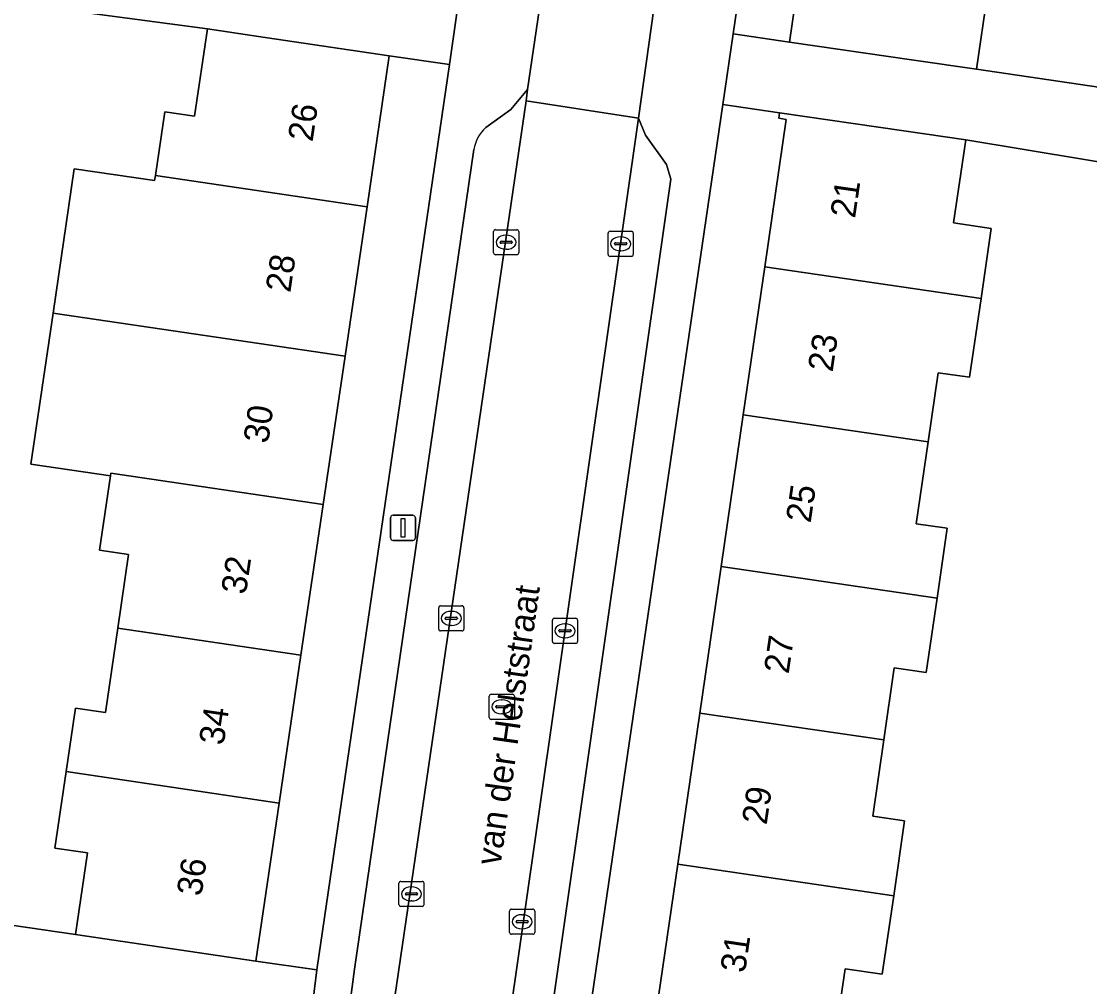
# Model space of a CAD drawing. Extents: x 163683 to 164494, y 382709 to 383872.
# Drawn here: x 163955.7 to 163998.22, y 382951.35 to 382989.8 of the extents above; entities that cross this region are included whole.
import ezdxf

# ---------------------------------------------------------------- set-up
doc = ezdxf.new("R2010")
doc.units = 0
for name, color, linetype in [('IMGEO_Erf', 7, 'Continuous'), ('IMGEO_Groenvoorziening', 7, 'Continuous'), ('IMGEO_Kolk', 7, 'Continuous'), ('IMGEO_Lichtmast', 7, 'Continuous'), ('IMGEO_Openbare_ruimte_label', 7, 'Continuous'), ('IMGEO_Pand', 7, 'Continuous'), ('IMGEO_Pand_nummerreeks', 7, 'Continuous'), ('IMGEO_Parkeervlak_open', 7, 'Continuous'), ('IMGEO_Rijbaan_lokaal_open', 7, 'Continuous'), ('IMGEO_Rioolput', 7, 'Continuous'), ('IMGEO_Voetpad_open', 7, 'Continuous')]:
    doc.layers.add(name, color=color, linetype=linetype)

msp = doc.modelspace()

# ---------------------------------------------------------------- linework, layer by layer
at = {"layer": 'IMGEO_Erf'}
for points in [[(163989.707, 383012.859), (163990.581, 383018.894), (163991.461, 383024.977), (163987.753, 383025.543), (163986.9, 383019.95), (163987.915, 383018.417), (163988.222, 383018.373), (163985.599, 383000), (163984.031, 382989.301), (163986.275, 382988.972), (163987.154, 382995.007), (163987.976, 383000.892), (163988.84, 383006.863)], [(163972.734, 382988.079), (163970.344, 382988.428), (163969.458, 382982.409), (163968.582, 382976.46), (163967.713, 382970.56), (163966.828, 382964.548), (163965.961, 382958.663), (163965.035, 382952.371), (163967.464, 382952.015)], [(163984.431, 382974.12), (163985.291, 382980.022), (163986.146, 382985.891), (163985.847, 382985.935), (163985.879, 382986.154), (163983.618, 382986.485), (163978.336, 382950.439), (163980.685, 382950.079), (163980.725, 382950.356), (163980.965, 382950.321), (163981.825, 382956.225), (163982.702, 382962.249), (163983.552, 382968.085)]]:
    msp.add_lwpolyline(points, close=True, dxfattribs=at)
for points in [[(163999.029, 383013.703), (163997.795, 383013.881), (163997.485, 383011.736), (163997.01, 383008.457), (163998.183, 383008.288), (163997.79, 383005.57), (163997.364, 383002.627), (163996.141, 383002.804), (163995.7, 382999.776), (163995.182, 382996.573), (163996.449, 382996.388), (163996.06, 382993.72), (163995.619, 382990.696), (163994.154, 382990.911), (163993.714, 382987.888), (164003.167, 382986.496)], [(163947.74, 382954.904), (163957.845, 382953.43), (163958.323, 382956.677), (163957.029, 382956.867), (163957.478, 382959.914), (163957.758, 382961.814), (163957.851, 382962.448), (163959.042, 382962.273), (163959.535, 382965.623), (163959.968, 382968.56), (163958.807, 382968.731), (163959.243, 382971.698), (163956.073, 382972.164), (163956.957, 382978.174), (163957.805, 382983.926), (163961.001, 382983.455), (163961.03, 382983.652), (163961.404, 382986.192), (163962.59, 382986.018), (163963.102, 382989.494), (163953.698, 382990.758)], [(164002.742, 382983.508), (163993.289, 382985.074), (163992.807, 382981.767), (163994.306, 382981.549), (163993.901, 382978.764), (163993.443, 382975.619), (163992.195, 382975.801), (163991.794, 382973.045), (163991.319, 382969.787), (163992.553, 382969.607), (163992.149, 382966.829), (163991.717, 382963.863), (163990.448, 382964.048), (163990.03, 382961.179), (163989.587, 382958.14), (163990.86, 382957.955), (163990.425, 382954.97), (163989.97, 382951.849), (163988.491, 382952.065), (163988.046, 382949.007), (163998.271, 382947.523)]]:
    msp.add_lwpolyline(points, dxfattribs=at)
at = {"layer": 'IMGEO_Groenvoorziening'}
msp.add_lwpolyline([(163965.035, 382952.371), (163957.845, 382953.43), (163947.74, 382954.904), (163944.124, 382955.436), (163940.494, 382955.97), (163930.088, 382957.497), (163922.699, 382958.585), (163921.462, 382958.804), (163921.14, 382956.617), (163923.144, 382955.47), (163925.699, 382954.348), (163933.921, 382951.539), (163938.295, 382950.43), (163942.453, 382949.596), (163952.921, 382948.086), (163962.657, 382947.156), (163963.173, 382947.12), (163966.84, 382946.947), (163967.464, 382952.015)], close=True, dxfattribs=at)
at = {"layer": 'IMGEO_Kolk'}
for p, q in [((163974.493, 382980.573), (163974.493, 382981.425)), ((163974.568, 382981.499), (163975.42, 382981.499)), ((163974.981, 382981.279), (163975.006, 382981.279)), ((163975.494, 382981.425), (163975.494, 382980.573)), ((163979.056, 382980.51), (163979.056, 382981.362)), ((163979.131, 382981.436), (163979.983, 382981.436)), ((163979.544, 382981.216), (163979.569, 382981.216)), ((163980.057, 382981.362), (163980.057, 382980.51)), ((163974.752, 382980.993), (163974.752, 382981.005)), ((163975.19, 382980.956), (163974.792, 382980.956)), ((163974.795, 382981.042), (163975.193, 382981.042)), ((163975.236, 382981.005), (163975.236, 382980.993)), ((163979.315, 382980.93), (163979.315, 382980.942)), ((163979.753, 382980.893), (163979.355, 382980.893)), ((163979.358, 382980.979), (163979.756, 382980.979)), ((163979.799, 382980.942), (163979.799, 382980.93)), ((163975.42, 382980.499), (163974.568, 382980.499)), ((163975.004, 382980.719), (163974.979, 382980.719)), ((163979.983, 382980.436), (163979.131, 382980.436)), ((163979.567, 382980.656), (163979.542, 382980.656)), ((163972.31, 382965.592), (163972.31, 382966.444)), ((163972.385, 382966.518), (163973.237, 382966.518)), ((163973.311, 382966.444), (163973.311, 382965.592)), ((163972.569, 382966.012), (163972.569, 382966.024)), ((163973.007, 382965.975), (163972.609, 382965.975)), ((163972.612, 382966.061), (163973.01, 382966.061)), ((163972.798, 382966.298), (163972.823, 382966.298)), ((163973.053, 382966.024), (163973.053, 382966.012)), ((163976.838, 382965.097), (163976.838, 382965.949)), ((163976.913, 382966.023), (163977.765, 382966.023)), ((163977.839, 382965.949), (163977.839, 382965.097)), ((163973.237, 382965.518), (163972.385, 382965.518)), ((163972.821, 382965.738), (163972.796, 382965.738)), ((163977.097, 382965.517), (163977.097, 382965.529)), ((163977.535, 382965.48), (163977.137, 382965.48)), ((163977.14, 382965.566), (163977.538, 382965.566)), ((163977.326, 382965.803), (163977.351, 382965.803)), ((163977.581, 382965.529), (163977.581, 382965.517)), ((163977.349, 382965.243), (163977.324, 382965.243)), ((163977.765, 382965.023), (163976.913, 382965.023)), ((163970.724, 382954.619), (163970.724, 382955.471)), ((163970.799, 382955.545), (163971.651, 382955.545)), ((163971.212, 382955.325), (163971.237, 382955.325)), ((163971.725, 382955.471), (163971.725, 382954.619)), ((163970.983, 382955.039), (163970.983, 382955.051)), ((163971.421, 382955.002), (163971.023, 382955.002)), ((163971.026, 382955.088), (163971.424, 382955.088)), ((163971.467, 382955.051), (163971.467, 382955.039)), ((163971.651, 382954.545), (163970.799, 382954.545)), ((163971.235, 382954.765), (163971.21, 382954.765)), ((163975.208, 382954.437), (163976.06, 382954.437)), ((163975.133, 382953.511), (163975.133, 382954.363)), ((163975.435, 382953.98), (163975.833, 382953.98)), ((163975.621, 382954.217), (163975.646, 382954.217)), ((163976.134, 382954.363), (163976.134, 382953.511)), ((163975.392, 382953.931), (163975.392, 382953.943)), ((163975.83, 382953.894), (163975.432, 382953.894)), ((163975.644, 382953.657), (163975.619, 382953.657)), ((163975.876, 382953.943), (163975.876, 382953.931)), ((163976.06, 382953.437), (163975.208, 382953.437))]:
    msp.add_line(p, q, dxfattribs=at)
for points in [[(163974.493, 382980.573), (163974.493, 382981.425)], [(163974.568, 382981.499), (163975.42, 382981.499)], [(163975.494, 382981.425), (163975.494, 382980.573)], [(163979.056, 382980.51), (163979.056, 382981.362)], [(163979.131, 382981.436), (163979.983, 382981.436)], [(163980.057, 382981.362), (163980.057, 382980.51)], [(163975.42, 382980.499), (163974.568, 382980.499)], [(163979.983, 382980.436), (163979.131, 382980.436)], [(163972.31, 382965.592), (163972.31, 382966.444)], [(163972.385, 382966.518), (163973.237, 382966.518)], [(163973.311, 382966.444), (163973.311, 382965.592)], [(163976.838, 382965.097), (163976.838, 382965.949)], [(163976.913, 382966.023), (163977.765, 382966.023)], [(163977.839, 382965.949), (163977.839, 382965.097)], [(163973.237, 382965.518), (163972.385, 382965.518)], [(163977.765, 382965.023), (163976.913, 382965.023)], [(163970.724, 382954.619), (163970.724, 382955.471)], [(163970.799, 382955.545), (163971.651, 382955.545)], [(163971.725, 382955.471), (163971.725, 382954.619)], [(163971.651, 382954.545), (163970.799, 382954.545)], [(163975.208, 382954.437), (163976.06, 382954.437)], [(163975.133, 382953.511), (163975.133, 382954.363)], [(163976.134, 382954.363), (163976.134, 382953.511)], [(163976.06, 382953.437), (163975.208, 382953.437)]]:
    msp.add_lwpolyline(points, dxfattribs=at)
for centre, radius, start, end in [((163974.57, 382981.423), 0.0765, 91.552, 178.448), ((163974.57, 382981.423), 0.0765, 91.552, 178.448), ((163975.418, 382981.423), 0.0765, 1.552, 88.448), ((163975.418, 382981.423), 0.0765, 1.552, 88.448), ((163979.133, 382981.36), 0.0765, 91.552, 178.448), ((163979.133, 382981.36), 0.0765, 91.552, 178.448), ((163979.981, 382981.36), 0.0765, 1.552, 88.448), ((163979.981, 382981.36), 0.0765, 1.552, 88.448), ((163974.792, 382981.002), 0.0403, 85.8775, 175.7526), ((163974.789, 382980.992), 0.0366, 178.938, 274.7102), ((163975.193, 382980.999), 0.043, 264.8664, 352.4533), ((163975.197, 382981.004), 0.0386, 1.7309, 96.639), ((163979.355, 382980.939), 0.0403, 85.8775, 175.7526), ((163979.352, 382980.929), 0.0366, 178.938, 274.7102), ((163979.756, 382980.936), 0.043, 264.8664, 352.4533), ((163979.76, 382980.941), 0.0386, 1.7309, 96.639), ((163974.57, 382980.575), 0.0765, 181.552, 268.448), ((163974.57, 382980.575), 0.0765, 181.552, 268.448), ((163975.418, 382980.575), 0.0765, 271.552, 358.448), ((163975.418, 382980.575), 0.0765, 271.552, 358.448), ((163979.133, 382980.512), 0.0765, 181.552, 268.448), ((163979.133, 382980.512), 0.0765, 181.552, 268.448), ((163979.981, 382980.512), 0.0765, 271.552, 358.448), ((163979.981, 382980.512), 0.0765, 271.552, 358.448), ((163972.387, 382966.442), 0.0765, 91.552, 178.448), ((163972.387, 382966.442), 0.0765, 91.552, 178.448), ((163973.235, 382966.442), 0.0765, 1.552, 88.448), ((163973.235, 382966.442), 0.0765, 1.552, 88.448), ((163972.609, 382966.021), 0.0403, 85.8775, 175.7526), ((163972.606, 382966.011), 0.0366, 178.938, 274.7102), ((163973.01, 382966.018), 0.043, 264.8664, 352.4533), ((163973.014, 382966.023), 0.0386, 1.7309, 96.639), ((163976.915, 382965.947), 0.0765, 91.552, 178.448), ((163976.915, 382965.947), 0.0765, 91.552, 178.448), ((163977.763, 382965.947), 0.0765, 1.552, 88.448), ((163977.763, 382965.947), 0.0765, 1.552, 88.448), ((163972.387, 382965.594), 0.0765, 181.552, 268.448), ((163972.387, 382965.594), 0.0765, 181.552, 268.448), ((163973.235, 382965.594), 0.0765, 271.552, 358.448), ((163973.235, 382965.594), 0.0765, 271.552, 358.448), ((163977.137, 382965.526), 0.0403, 85.8775, 175.7526), ((163977.134, 382965.516), 0.0366, 178.938, 274.7102), ((163977.538, 382965.523), 0.043, 264.8664, 352.4533), ((163977.542, 382965.528), 0.0386, 1.7309, 96.639), ((163976.915, 382965.099), 0.0765, 181.552, 268.448), ((163976.915, 382965.099), 0.0765, 181.552, 268.448), ((163977.763, 382965.099), 0.0765, 271.552, 358.448), ((163977.763, 382965.099), 0.0765, 271.552, 358.448), ((163970.801, 382955.469), 0.0765, 91.552, 178.448), ((163970.801, 382955.469), 0.0765, 91.552, 178.448), ((163971.649, 382955.469), 0.0765, 1.552, 88.448), ((163971.649, 382955.469), 0.0765, 1.552, 88.448), ((163971.023, 382955.048), 0.0403, 85.8775, 175.7526), ((163971.02, 382955.038), 0.0366, 178.938, 274.7102), ((163971.424, 382955.045), 0.043, 264.8664, 352.4533), ((163971.428, 382955.05), 0.0386, 1.7309, 96.639), ((163970.801, 382954.621), 0.0765, 181.552, 268.448), ((163970.801, 382954.621), 0.0765, 181.552, 268.448), ((163971.649, 382954.621), 0.0765, 271.552, 358.448), ((163971.649, 382954.621), 0.0765, 271.552, 358.448), ((163975.21, 382954.361), 0.0765, 91.552, 178.448), ((163975.21, 382954.361), 0.0765, 91.552, 178.448), ((163976.058, 382954.361), 0.0765, 1.552, 88.448), ((163976.058, 382954.361), 0.0765, 1.552, 88.448), ((163975.432, 382953.94), 0.0403, 85.8775, 175.7526), ((163975.837, 382953.942), 0.0386, 1.7309, 96.639), ((163975.429, 382953.93), 0.0366, 178.938, 274.7102), ((163975.833, 382953.937), 0.043, 264.8664, 352.4533), ((163975.21, 382953.513), 0.0765, 181.552, 268.448), ((163975.21, 382953.513), 0.0765, 181.552, 268.448), ((163976.058, 382953.513), 0.0765, 271.552, 358.448), ((163976.058, 382953.513), 0.0765, 271.552, 358.448)]:
    msp.add_arc(centre, radius, start, end, dxfattribs=at)
for centre, major_axis, ratio, start_param, end_param in [((163974.98, 382980.999), (-0.387, 0.002), 0.722429, 4.712389, 7.853982), ((163975.005, 382980.999), (-0.39, 0.002), 0.717154, 1.570796, 4.712389), ((163979.543, 382980.936), (-0.387, 0.002), 0.722429, 4.712389, 7.853982), ((163979.568, 382980.936), (-0.39, 0.002), 0.717154, 1.570796, 4.712389), ((163972.797, 382966.018), (-0.387, 0.002), 0.722429, 4.712389, 7.853982), ((163972.822, 382966.018), (-0.39, 0.002), 0.717154, 1.570796, 4.712389), ((163977.325, 382965.523), (-0.387, 0.002), 0.722429, 4.712389, 7.853982), ((163977.35, 382965.523), (-0.39, 0.002), 0.717154, 1.570796, 4.712389), ((163971.211, 382955.045), (-0.387, 0.002), 0.722429, 4.712389, 7.853982), ((163971.236, 382955.045), (-0.39, 0.002), 0.717154, 1.570796, 4.712389), ((163975.62, 382953.937), (-0.387, 0.002), 0.722429, 4.712389, 7.853982), ((163975.645, 382953.937), (-0.39, 0.002), 0.717154, 1.570796, 4.712389)]:
    msp.add_ellipse(centre, major_axis=major_axis, ratio=ratio, start_param=start_param, end_param=end_param, dxfattribs=at)
at = {"layer": 'IMGEO_Lichtmast'}
for p, q in [((163970.392, 382969.223), (163970.392, 382970.023)), ((163970.392, 382970.023), (163970.392, 382969.223)), ((163970.492, 382970.123), (163971.282, 382970.123)), ((163971.282, 382970.123), (163970.492, 382970.123)), ((163971.382, 382970.023), (163971.382, 382969.223)), ((163971.382, 382969.223), (163971.382, 382970.023)), ((163971.282, 382969.123), (163970.492, 382969.123)), ((163970.492, 382969.123), (163971.282, 382969.123))]:
    msp.add_line(p, q, dxfattribs=at)
msp.add_lwpolyline([(163970.812, 382969.998), (163970.962, 382969.998), (163970.962, 382969.248), (163970.812, 382969.248), (163970.812, 382969.998)], dxfattribs=at)
for centre, start, end in [((163970.492, 382970.023), 90, 180), ((163970.492, 382970.023), 90, 180), ((163971.282, 382970.023), 0, 90), ((163971.282, 382970.023), 360, 90), ((163970.492, 382969.223), 180, 270), ((163970.492, 382969.223), 180, 270), ((163971.282, 382969.223), 270, 0), ((163971.282, 382969.223), 270, 0)]:
    msp.add_arc(centre, 0.1, start, end, dxfattribs=at)
at = {"layer": 'IMGEO_Pand'}
for points in [[(163987.154, 382995.007), (163986.275, 382988.972), (163991.223, 382988.251), (163993.714, 382987.888), (163994.154, 382990.911), (163995.619, 382990.696), (163996.06, 382993.72)], [(163961.03, 382983.652), (163969.458, 382982.409), (163970.344, 382988.428), (163965.398, 382989.156), (163963.102, 382989.494), (163962.59, 382986.018), (163961.404, 382986.192)], [(163993.901, 382978.764), (163994.306, 382981.549), (163992.807, 382981.767), (163993.289, 382985.074), (163990.827, 382985.433), (163985.879, 382986.154), (163985.847, 382985.935), (163986.146, 382985.891), (163985.291, 382980.022)], [(163969.458, 382982.409), (163961.03, 382983.652), (163961.001, 382983.455), (163957.805, 382983.926), (163956.957, 382978.174), (163961.29, 382977.535), (163968.582, 382976.46)], [(163993.901, 382978.764), (163985.291, 382980.022), (163984.431, 382974.12), (163991.794, 382973.045), (163992.195, 382975.801), (163993.443, 382975.619)], [(163968.582, 382976.46), (163961.29, 382977.535), (163956.957, 382978.174), (163956.073, 382972.164), (163959.243, 382971.698), (163959.259, 382971.806), (163967.713, 382970.56)], [(163983.552, 382968.085), (163992.149, 382966.829), (163992.553, 382969.607), (163991.319, 382969.787), (163991.794, 382973.045), (163984.431, 382974.12)], [(163967.713, 382970.56), (163959.259, 382971.806), (163959.243, 382971.698), (163958.807, 382968.731), (163959.968, 382968.56), (163959.535, 382965.623), (163966.828, 382964.548)], [(163990.03, 382961.179), (163990.448, 382964.048), (163991.717, 382963.863), (163992.149, 382966.829), (163983.552, 382968.085), (163982.702, 382962.249)], [(163957.478, 382959.914), (163965.961, 382958.663), (163966.828, 382964.548), (163959.535, 382965.623), (163959.042, 382962.273), (163957.851, 382962.448), (163957.758, 382961.814)], [(163981.825, 382956.225), (163990.425, 382954.97), (163990.86, 382957.955), (163989.587, 382958.14), (163990.03, 382961.179), (163982.702, 382962.249)], [(163957.478, 382959.914), (163957.029, 382956.867), (163958.323, 382956.677), (163957.845, 382953.43), (163965.035, 382952.371), (163965.961, 382958.663)], [(163981.825, 382956.225), (163980.965, 382950.321), (163980.725, 382950.356), (163980.685, 382950.079), (163988.046, 382949.007), (163988.491, 382952.065), (163989.97, 382951.849), (163990.425, 382954.97)]]:
    msp.add_lwpolyline(points, close=True, dxfattribs=at)
at = {"layer": 'IMGEO_Parkeervlak_open'}
for points in [[(163968.922, 382939.714), (163975.786, 382986.626), (163975.851, 382987.075), (163975.18, 382986.281), (163974.193, 382985.566)], [(163975.547, 382941.192), (163976.889, 382950.938), (163981.554, 382983.508), (163981.385, 382984.092), (163980.542, 382985.266), (163980.259, 382985.945), (163974.988, 382949.067), (163974.945, 382948.765), (163973.515, 382939.178), (163973.762, 382939.449), (163975.148, 382940.512)], [(163973.713, 382984.688), (163968.96, 382952.043), (163967.665, 382942.304)]]:
    msp.add_lwpolyline(points, dxfattribs=at)
msp.add_arc((163975.116, 382984.491), 1.417, 130.651, 172.0184, dxfattribs=at)
at = {"layer": 'IMGEO_Rijbaan_lokaal_open'}
for points in [[(163976.429, 382991.07), (163976.375, 382990.695), (163975.851, 382987.075), (163975.786, 382986.626), (163980.259, 382985.945), (163980.869, 382990.293), (163980.96, 382990.415)], [(163973.355, 382938.745), (163973.515, 382939.178), (163974.945, 382948.765), (163974.988, 382949.067), (163980.259, 382985.945), (163975.786, 382986.626), (163968.922, 382939.714), (163968.895, 382939.541), (163968.879, 382939.398)]]:
    msp.add_lwpolyline(points, close=True, dxfattribs=at)
at = {"layer": 'IMGEO_Rioolput'}
for p, q in [((163974.323, 382962.071), (163974.323, 382962.923)), ((163974.398, 382962.997), (163975.25, 382962.997)), ((163975.324, 382962.923), (163975.324, 382962.071)), ((163974.582, 382962.491), (163974.582, 382962.503)), ((163974.625, 382962.54), (163975.023, 382962.54)), ((163974.811, 382962.777), (163974.836, 382962.777)), ((163975.066, 382962.503), (163975.066, 382962.491)), ((163975.02, 382962.454), (163974.622, 382962.454)), ((163974.834, 382962.217), (163974.809, 382962.217)), ((163975.25, 382961.997), (163974.398, 382961.997))]:
    msp.add_line(p, q, dxfattribs=at)
for points in [[(163974.323, 382962.071), (163974.323, 382962.923)], [(163974.398, 382962.997), (163975.25, 382962.997)], [(163975.324, 382962.923), (163975.324, 382962.071)], [(163975.25, 382961.997), (163974.398, 382961.997)]]:
    msp.add_lwpolyline(points, dxfattribs=at)
for centre, radius, start, end in [((163974.4, 382962.921), 0.0765, 91.552, 178.448), ((163974.4, 382962.921), 0.0765, 91.552, 178.448), ((163975.248, 382962.921), 0.0765, 1.552, 88.448), ((163975.248, 382962.921), 0.0765, 1.552, 88.448), ((163974.622, 382962.5), 0.0403, 85.8775, 175.7526), ((163974.619, 382962.49), 0.0366, 178.938, 274.7102), ((163975.023, 382962.497), 0.043, 264.8664, 352.4533), ((163975.027, 382962.502), 0.0386, 1.7309, 96.639), ((163974.4, 382962.073), 0.0765, 181.552, 268.448), ((163974.4, 382962.073), 0.0765, 181.552, 268.448), ((163975.248, 382962.073), 0.0765, 271.552, 358.448), ((163975.248, 382962.073), 0.0765, 271.552, 358.448)]:
    msp.add_arc(centre, radius, start, end, dxfattribs=at)
for centre, major_axis, ratio, start_param, end_param in [((163974.81, 382962.497), (-0.387, 0.002), 0.722429, 4.712389, 7.853982), ((163974.835, 382962.497), (-0.39, 0.002), 0.717154, 1.570796, 4.712389)]:
    msp.add_ellipse(centre, major_axis=major_axis, ratio=ratio, start_param=start_param, end_param=end_param, dxfattribs=at)
at = {"layer": 'IMGEO_Voetpad_open'}
for points in [[(163979.634, 383028.448), (163978.308, 383026.911), (163974.476, 383000), (163973.144, 382990.883), (163972.734, 382988.079), (163967.464, 382952.015), (163966.84, 382946.947), (163966.51, 382944.569), (163965.575, 382938.364), (163968.644, 382937.914), (163968.879, 382939.398), (163968.895, 382939.541), (163968.922, 382939.714)], [(163975.148, 382940.512), (163973.762, 382939.449), (163973.515, 382939.178), (163973.355, 382938.745), (163973.165, 382937.26), (163976.461, 382936.759), (163977.475, 382943.54), (163977.619, 382946.126), (163978.336, 382950.439), (163983.618, 382986.485), (163984.031, 382989.301), (163985.599, 383000), (163988.222, 383018.373), (163987.915, 383018.417), (163986.9, 383019.95), (163987.753, 383025.543)], [(163974.193, 382985.566), (163975.18, 382986.281), (163975.851, 382987.075), (163976.375, 382990.695), (163975.884, 382991.722), (163975.322, 382992.457)], [(163982.381, 382991.65), (163981.398, 382991.004), (163980.96, 382990.415), (163980.869, 382990.293), (163980.259, 382985.945), (163980.542, 382985.266), (163981.385, 382984.092), (163981.554, 382983.508), (163976.889, 382950.938), (163975.547, 382941.192)], [(163953.698, 382990.758), (163963.102, 382989.494), (163965.398, 382989.156), (163970.344, 382988.428), (163972.734, 382988.079), (163973.144, 382990.883)], [(164003.167, 382986.496), (163993.714, 382987.888), (163991.223, 382988.251), (163986.275, 382988.972), (163984.031, 382989.301), (163983.618, 382986.485), (163985.879, 382986.154), (163990.827, 382985.433), (163993.289, 382985.074), (164002.742, 382983.508)], [(163967.665, 382942.304), (163968.96, 382952.043), (163973.713, 382984.688)]]:
    msp.add_lwpolyline(points, dxfattribs=at)
msp.add_arc((163975.116, 382984.491), 1.417, 130.651, 172.0184, dxfattribs=at)

# ---------------------------------------------------------------- texts
at = {"layer": 'IMGEO_Openbare_ruimte_label'}
msp.add_text('van der Helststraat', height=1, rotation=81.9509, dxfattribs=at).set_placement((163974.769, 382956.144))
msp.add_text('van der Helststraat', height=1, rotation=81.9509, dxfattribs=at).set_placement((163974.769, 382956.144))
at = {"layer": 'IMGEO_Pand_nummerreeks'}
for s, rotation, p in [('26', 81.624, (163967.289, 382984.973)), ('21', 81.7128, (163988.883, 382981.927)), ('28', 81.6236, (163966.403, 382978.966)), ('23', 81.7128, (163987.991, 382975.804)), ('30', 81.6236, (163965.518, 382972.957)), ('25', 81.7128, (163987.116, 382969.793)), ('32', 81.6236, (163964.633, 382966.941)), ('27', 81.7128, (163986.24, 382963.782)), ('34', 81.624, (163963.749, 382960.935)), ('29', 81.7128, (163985.365, 382957.771)), ('36', 81.624, (163962.864, 382954.925)), ('31', 81.7128, (163984.505, 382951.872))]:
    msp.add_text(s, height=1, rotation=rotation, dxfattribs=at).set_placement(p)

doc.saveas('drawing.dxf')
